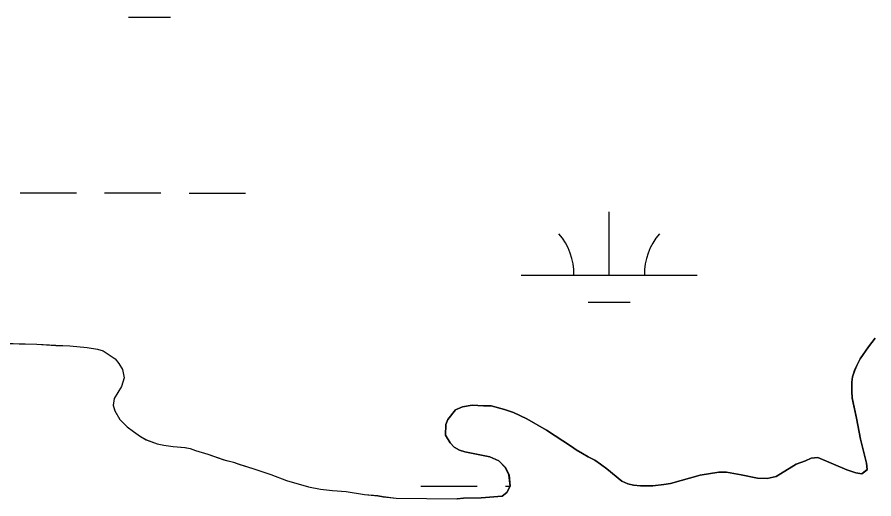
# Model space of a CAD drawing. Extents: x 3148686 to 3186545, y 916144 to 941516.
# Drawn here: x 3174743.8 to 3175230.8, y 924573.5 to 924847.5 of the extents above; entities that cross this region are included whole.
import ezdxf

# ---------------------------------------------------------------- set-up
doc = ezdxf.new("R2010")
doc.units = 0
for name, color, linetype in [('V-SITE-VEGE', 7, 'Continuous'), ('V-TOPO-SHOR', 7, 'Continuous'), ('V-WETL-SWMP', 7, 'Continuous')]:
    doc.layers.add(name, color=color, linetype=linetype)

msp = doc.modelspace()

# ---------------------------------------------------------------- linework, layer by layer
at = {"layer": 'V-SITE-VEGE'}
for p, q in [((3174734.96, 924662.02), (3174754.93, 924661.59)), ((3174754.93, 924661.59), (3174765.8, 924660.89)), ((3175227.77, 924660.08), (3175231.52, 924664.89)), ((3174765.8, 924660.89), (3174773.71, 924660.55)), ((3174773.71, 924660.55), (3174783.6, 924659.64)), ((3174783.6, 924659.64), (3174789.54, 924658.7)), ((3174789.54, 924658.7), (3174792.71, 924657.74)), ((3174792.71, 924657.74), (3174799.46, 924653.25)), ((3175223.04, 924653.27), (3175227.77, 924660.08)), ((3174799.46, 924653.25), (3174801.66, 924650.5)), ((3175221.08, 924649.47), (3175223.04, 924653.27)), ((3174801.66, 924650.5), (3174803.66, 924647.15)), ((3174803.66, 924647.15), (3174804.69, 924642.42)), ((3175219.91, 924646.67), (3175221.08, 924649.47)), ((3174804.69, 924642.42), (3174803.15, 924637.47)), ((3175218.37, 924639.88), (3175218.74, 924642.87)), ((3175218.74, 924642.87), (3175219.91, 924646.67)), ((3174803.15, 924637.47), (3174798.85, 924630.71)), ((3175218.21, 924634.9), (3175218.37, 924639.88)), ((3175218.44, 924630.92), (3175218.21, 924634.9)), ((3174798.85, 924630.71), (3174798.29, 924626.75)), ((3175220.92, 924619.39), (3175218.44, 924630.92)), ((3174798.29, 924626.75), (3174799.3, 924623.6)), ((3174799.3, 924623.6), (3174802.11, 924618.68)), ((3174988.69, 924618.74), (3174993.03, 924624.15)), ((3174993.03, 924624.15), (3174997, 924625.97)), ((3174997, 924625.97), (3175002.37, 924626.81)), ((3175002.37, 924626.81), (3175008.94, 924626.47)), ((3175008.94, 924626.47), (3175013.33, 924626.5)), ((3175013.33, 924626.5), (3175020.91, 924624.37)), ((3175020.91, 924624.37), (3175025.91, 924622.62)), ((3175025.91, 924622.62), (3175033.5, 924619.09)), ((3174802.11, 924618.68), (3174806.29, 924614.56)), ((3174987.52, 924615.94), (3174988.69, 924618.74)), ((3175033.5, 924619.09), (3175044.71, 924612.61)), ((3175223.21, 924607.46), (3175220.92, 924619.39)), ((3174806.29, 924614.56), (3174809.87, 924611.82)), ((3174987.37, 924609.76), (3174987.52, 924615.94)), ((3175044.71, 924612.61), (3175058.92, 924603.36)), ((3174809.87, 924611.82), (3174813.85, 924609.09)), ((3174813.85, 924609.09), (3174817.22, 924607.14)), ((3174989.99, 924605.4), (3174987.37, 924609.76)), ((3174817.22, 924607.14), (3174823.37, 924604.82)), ((3174823.37, 924604.82), (3174827.13, 924604.06)), ((3174827.13, 924604.06), (3174832.47, 924603.31)), ((3174832.47, 924603.31), (3174839.2, 924602.77)), ((3174992.2, 924603.03), (3174989.99, 924605.4)), ((3174995.2, 924601.26), (3174992.2, 924603.03)), ((3175058.92, 924603.36), (3175061.53, 924601.39)), ((3175226.7, 924593.94), (3175223.21, 924607.46)), ((3174839.2, 924602.77), (3174842.16, 924602.2)), ((3174842.16, 924602.2), (3174845.14, 924601.04)), ((3174845.14, 924601.04), (3174852.27, 924598.92)), ((3174852.27, 924598.92), (3174861.39, 924595.83)), ((3174998.2, 924600.29), (3174995.2, 924601.26)), ((3175012.56, 924597.41), (3174998.2, 924600.29)), ((3175061.53, 924601.39), (3175065.13, 924599.43)), ((3175065.13, 924599.43), (3175068.33, 924597.46)), ((3174861.39, 924595.83), (3174866.73, 924594.49)), ((3174866.73, 924594.49), (3174869.9, 924593.33)), ((3174869.9, 924593.33), (3174878.42, 924590.63)), ((3175017.56, 924595.27), (3175012.56, 924597.41)), ((3175021.37, 924591.31), (3175017.56, 924595.27)), ((3175068.33, 924597.46), (3175072.13, 924595.5)), ((3175072.13, 924595.5), (3175075.33, 924593.33)), ((3175075.33, 924593.33), (3175078.94, 924590.57)), ((3175175.18, 924586.36), (3175186.67, 924593.22)), ((3175186.67, 924593.22), (3175192.03, 924595.26)), ((3175192.03, 924595.26), (3175195.21, 924596.68)), ((3175195.21, 924596.68), (3175198.99, 924597.11)), ((3175198.99, 924597.11), (3175215.38, 924590.07)), ((3175226.93, 924590.16), (3175226.7, 924593.94)), ((3174878.42, 924590.63), (3174887.94, 924587.34)), ((3175023.4, 924587.14), (3175021.37, 924591.31)), ((3175078.94, 924590.57), (3175087.56, 924583.67)), ((3175132.15, 924587.02), (3175142.69, 924588.69)), ((3175142.69, 924588.69), (3175147.07, 924588.73)), ((3175147.07, 924588.73), (3175155.45, 924587.2)), ((3175215.38, 924590.07), (3175220.57, 924588.32)), ((3175220.57, 924588.32), (3175223.96, 924587.74)), ((3175223.96, 924587.74), (3175226.93, 924590.16)), ((3174887.94, 924587.34), (3174896.86, 924584.06)), ((3174896.86, 924584.06), (3174909.34, 924580.4)), ((3175024.05, 924580.77), (3175023.4, 924587.14)), ((3175087.56, 924583.67), (3175090.96, 924582.11)), ((3175115.26, 924582.3), (3175132.15, 924587.02)), ((3175155.45, 924587.2), (3175164.63, 924585.28)), ((3175164.63, 924585.28), (3175170.21, 924585.12)), ((3175170.21, 924585.12), (3175175.18, 924586.36)), ((3174909.34, 924580.4), (3174916.27, 924579.07)), ((3174916.27, 924579.07), (3174923, 924578.33)), ((3175022.08, 924577.18), (3175024.05, 924580.77)), ((3175090.96, 924582.11), (3175094.15, 924581.33)), ((3175094.15, 924581.33), (3175098.14, 924580.97)), ((3175098.14, 924580.97), (3175105.11, 924581.02)), ((3175105.11, 924581.02), (3175111.48, 924581.67)), ((3175111.48, 924581.67), (3175115.26, 924582.3)), ((3174923, 924578.33), (3174930.9, 924577.81)), ((3174930.9, 924577.81), (3174941.2, 924576.11)), ((3174941.2, 924576.11), (3174948.91, 924575.38)), ((3174948.91, 924575.38), (3174951.88, 924574.81)), ((3174951.88, 924574.81), (3174959.2, 924573.88)), ((3174959.2, 924573.88), (3174993.83, 924573.56)), ((3174993.83, 924573.56), (3174997.61, 924573.99)), ((3174997.61, 924573.99), (3175007.57, 924574.07)), ((3175007.57, 924574.07), (3175019.51, 924575.16)), ((3175019.51, 924575.16), (3175022.08, 924577.18))]:
    msp.add_line(p, q, dxfattribs=at)
at = {"layer": 'V-TOPO-SHOR'}
msp.add_line((3174959.2, 924573.88), (3174993.83, 924573.56), dxfattribs=at)
for points in [[(3174734.96, 924662.02), (3174754.93, 924661.59), (3174765.8, 924660.89), (3174773.71, 924660.55), (3174783.6, 924659.64), (3174789.54, 924658.7), (3174792.71, 924657.74), (3174799.46, 924653.25), (3174801.66, 924650.5), (3174803.66, 924647.15), (3174804.69, 924642.42), (3174803.15, 924637.47), (3174798.85, 924630.71), (3174798.29, 924626.75), (3174799.3, 924623.6), (3174802.11, 924618.68), (3174806.29, 924614.56), (3174809.87, 924611.82), (3174813.85, 924609.09), (3174817.22, 924607.14), (3174823.37, 924604.82), (3174827.13, 924604.06), (3174832.47, 924603.31), (3174839.2, 924602.77), (3174842.16, 924602.2), (3174845.14, 924601.04), (3174852.27, 924598.92), (3174861.39, 924595.83), (3174866.73, 924594.49), (3174869.9, 924593.33), (3174878.42, 924590.63), (3174887.94, 924587.34), (3174896.86, 924584.06), (3174909.34, 924580.4), (3174916.27, 924579.07), (3174923, 924578.33), (3174930.9, 924577.81), (3174941.2, 924576.11), (3174948.91, 924575.38), (3174951.88, 924574.81), (3174959.2, 924573.88)], [(3175231.52, 924664.89), (3175227.77, 924660.08), (3175223.04, 924653.27), (3175221.08, 924649.47), (3175219.91, 924646.67), (3175218.74, 924642.87), (3175218.37, 924639.88), (3175218.21, 924634.9), (3175218.44, 924630.92), (3175220.92, 924619.39), (3175223.21, 924607.46), (3175226.7, 924593.94), (3175226.93, 924590.16), (3175223.96, 924587.74), (3175220.57, 924588.32), (3175215.38, 924590.07), (3175198.99, 924597.11), (3175195.21, 924596.68), (3175192.03, 924595.26), (3175186.67, 924593.22), (3175175.18, 924586.36), (3175170.21, 924585.13), (3175164.63, 924585.28), (3175155.45, 924587.2), (3175147.07, 924588.73), (3175142.69, 924588.69), (3175132.15, 924587.02), (3175115.26, 924582.3), (3175111.48, 924581.67), (3175105.11, 924581.02), (3175098.14, 924580.97), (3175094.15, 924581.33), (3175090.96, 924582.11), (3175087.56, 924583.67), (3175078.94, 924590.57), (3175075.33, 924593.33), (3175072.13, 924595.5), (3175068.33, 924597.46), (3175065.13, 924599.43), (3175061.53, 924601.39), (3175058.92, 924603.36), (3175044.71, 924612.61), (3175033.5, 924619.09), (3175025.91, 924622.62), (3175020.91, 924624.37), (3175013.33, 924626.5), (3175008.94, 924626.47), (3175002.37, 924626.81), (3174997, 924625.97), (3174993.03, 924624.15), (3174988.69, 924618.74)], [(3174988.69, 924618.74), (3174987.52, 924615.94), (3174987.37, 924609.76), (3174989.99, 924605.4), (3174992.2, 924603.03), (3174995.2, 924601.26), (3174998.2, 924600.29), (3175012.56, 924597.41), (3175017.56, 924595.26), (3175021.37, 924591.31), (3175023.4, 924587.14), (3175024.05, 924580.77), (3175022.08, 924577.18), (3175019.51, 924575.16), (3175007.57, 924574.07), (3174997.61, 924573.99), (3174993.83, 924573.56)]]:
    msp.add_lwpolyline(points, dxfattribs=at)
at = {"layer": 'V-WETL-SWMP'}
for p, q in [((3174807.04, 924847.54), (3174831.04, 924847.51)), ((3174745.53, 924747.6), (3174777.53, 924747.57)), ((3174793.53, 924747.55), (3174825.53, 924747.52)), ((3174841.53, 924747.5), (3174873.53, 924747.46)), ((3175080.32, 924700.82), (3175080.36, 924736.82)), ((3175030.32, 924700.87), (3175130.32, 924700.76)), ((3175068.31, 924685.4), (3175092.31, 924685.37)), ((3174734.95, 924662.01), (3174754.91, 924661.58)), ((3174754.91, 924661.58), (3174765.79, 924660.87)), ((3175227.75, 924660.06), (3175231.5, 924664.87)), ((3174765.79, 924660.87), (3174773.7, 924660.54)), ((3174773.7, 924660.54), (3174783.59, 924659.63)), ((3174783.59, 924659.63), (3174789.52, 924658.69)), ((3174789.52, 924658.69), (3174792.69, 924657.72)), ((3174792.69, 924657.72), (3174799.45, 924653.23)), ((3175223.03, 924653.25), (3175227.75, 924660.06)), ((3174799.45, 924653.23), (3174801.64, 924650.48)), ((3175221.07, 924649.45), (3175223.03, 924653.25)), ((3174801.64, 924650.48), (3174803.65, 924647.14)), ((3174803.65, 924647.14), (3174804.67, 924642.4)), ((3175219.89, 924646.65), (3175221.07, 924649.45)), ((3174804.67, 924642.4), (3174803.13, 924637.45)), ((3175218.35, 924639.87), (3175218.73, 924642.86)), ((3175218.73, 924642.86), (3175219.89, 924646.65)), ((3174803.13, 924637.45), (3174798.84, 924630.7)), ((3175218.19, 924634.89), (3175218.35, 924639.87)), ((3175218.42, 924630.91), (3175218.19, 924634.89)), ((3174798.84, 924630.7), (3174798.28, 924626.74)), ((3175220.91, 924619.37), (3175218.42, 924630.91)), ((3174798.28, 924626.74), (3174799.29, 924623.59)), ((3174799.29, 924623.59), (3174802.1, 924618.67)), ((3174988.68, 924618.72), (3174993.01, 924624.13)), ((3174993.01, 924624.13), (3174996.98, 924625.96)), ((3174996.98, 924625.96), (3175002.35, 924626.8)), ((3175002.35, 924626.8), (3175008.93, 924626.45)), ((3175008.93, 924626.45), (3175013.31, 924626.48)), ((3175013.31, 924626.48), (3175020.9, 924624.35)), ((3175020.9, 924624.35), (3175025.89, 924622.6)), ((3175025.89, 924622.6), (3175033.49, 924619.08)), ((3174802.1, 924618.67), (3174806.28, 924614.55)), ((3174987.5, 924615.92), (3174988.68, 924618.72)), ((3175033.49, 924619.08), (3175044.69, 924612.59)), ((3175223.19, 924607.44), (3175220.91, 924619.37)), ((3174806.28, 924614.55), (3174809.86, 924611.81)), ((3174987.35, 924609.75), (3174987.5, 924615.92)), ((3174809.86, 924611.81), (3174813.83, 924609.08)), ((3174813.83, 924609.08), (3174817.21, 924607.13)), ((3174989.98, 924605.39), (3174987.35, 924609.75)), ((3175044.69, 924612.59), (3175058.91, 924603.35)), ((3174817.21, 924607.13), (3174823.35, 924604.8)), ((3174823.35, 924604.8), (3174827.11, 924604.04)), ((3174827.11, 924604.04), (3174832.46, 924603.29)), ((3174832.46, 924603.29), (3174839.18, 924602.75)), ((3174992.19, 924603.01), (3174989.98, 924605.39)), ((3174995.19, 924601.24), (3174992.19, 924603.01)), ((3175058.91, 924603.35), (3175061.51, 924601.37)), ((3175226.69, 924593.93), (3175223.19, 924607.44)), ((3174839.18, 924602.75), (3174842.15, 924602.19)), ((3174842.15, 924602.19), (3174845.12, 924601.02)), ((3174845.12, 924601.02), (3174852.26, 924598.91)), ((3174852.26, 924598.91), (3174861.37, 924595.82)), ((3174998.18, 924600.27), (3174995.19, 924601.24)), ((3175012.55, 924597.4), (3174998.18, 924600.27)), ((3175061.51, 924601.37), (3175065.11, 924599.41)), ((3175065.11, 924599.41), (3175068.32, 924597.44)), ((3174861.37, 924595.82), (3174866.72, 924594.47)), ((3174866.72, 924594.47), (3174869.89, 924593.31)), ((3174869.89, 924593.31), (3174878.41, 924590.61)), ((3175017.54, 924595.25), (3175012.55, 924597.4)), ((3175021.36, 924591.29), (3175017.54, 924595.25)), ((3175068.32, 924597.44), (3175072.12, 924595.48)), ((3175072.12, 924595.48), (3175075.32, 924593.32)), ((3175075.32, 924593.32), (3175078.93, 924590.56)), ((3175175.16, 924586.34), (3175186.66, 924593.21)), ((3175186.66, 924593.21), (3175192.02, 924595.24)), ((3175192.02, 924595.24), (3175195.19, 924596.66)), ((3175195.19, 924596.66), (3175198.98, 924597.09)), ((3175198.98, 924597.09), (3175215.36, 924590.05)), ((3175226.92, 924590.14), (3175226.69, 924593.93)), ((3174878.41, 924590.61), (3174887.93, 924587.33)), ((3175023.38, 924587.13), (3175021.36, 924591.29)), ((3175078.93, 924590.56), (3175087.55, 924583.66)), ((3175132.13, 924587), (3175142.68, 924588.68)), ((3175142.68, 924588.68), (3175147.06, 924588.71)), ((3175147.06, 924588.71), (3175155.44, 924587.18)), ((3175215.36, 924590.05), (3175220.56, 924588.3)), ((3175220.56, 924588.3), (3175223.95, 924587.73)), ((3175223.95, 924587.73), (3175226.92, 924590.14)), ((3174887.93, 924587.33), (3174896.85, 924584.04)), ((3174896.85, 924584.04), (3174909.33, 924580.39)), ((3175024.03, 924580.76), (3175023.38, 924587.13)), ((3175087.55, 924583.66), (3175090.94, 924582.09)), ((3175115.24, 924582.28), (3175132.13, 924587)), ((3175155.44, 924587.18), (3175164.61, 924585.26)), ((3175164.61, 924585.26), (3175170.19, 924585.11)), ((3175170.19, 924585.11), (3175175.16, 924586.34)), ((3174909.33, 924580.39), (3174916.25, 924579.06)), ((3174916.25, 924579.06), (3174922.98, 924578.32)), ((3174973.35, 924580.86), (3175005.35, 924580.83)), ((3175021.35, 924580.81), (3175024.03, 924580.81)), ((3175022.07, 924577.16), (3175024.03, 924580.76)), ((3175090.94, 924582.09), (3175094.14, 924581.32)), ((3175094.14, 924581.32), (3175098.12, 924580.95)), ((3175098.12, 924580.95), (3175105.09, 924581.01)), ((3175105.09, 924581.01), (3175111.46, 924581.66)), ((3175111.46, 924581.66), (3175115.24, 924582.28)), ((3174922.98, 924578.32), (3174930.89, 924577.79)), ((3174930.89, 924577.79), (3174941.18, 924576.09)), ((3174941.18, 924576.09), (3174948.9, 924575.36)), ((3174948.9, 924575.36), (3174951.86, 924574.79)), ((3174951.86, 924574.79), (3174959.18, 924573.86)), ((3174959.18, 924573.86), (3174993.82, 924573.55)), ((3174993.82, 924573.55), (3174997.6, 924573.98)), ((3174997.6, 924573.98), (3175007.55, 924574.06)), ((3175007.55, 924574.06), (3175019.5, 924575.15)), ((3175019.5, 924575.15), (3175022.07, 924577.16))]:
    msp.add_line(p, q, dxfattribs=at)
for centre, start, end in [((3175025.08, 924701.35), 359.1678, 40.7115), ((3175135.57, 924701.23), 139.1678, 180.7115)]:
    msp.add_arc(centre, 35.25, start, end, dxfattribs=at)

doc.saveas('drawing.dxf')
